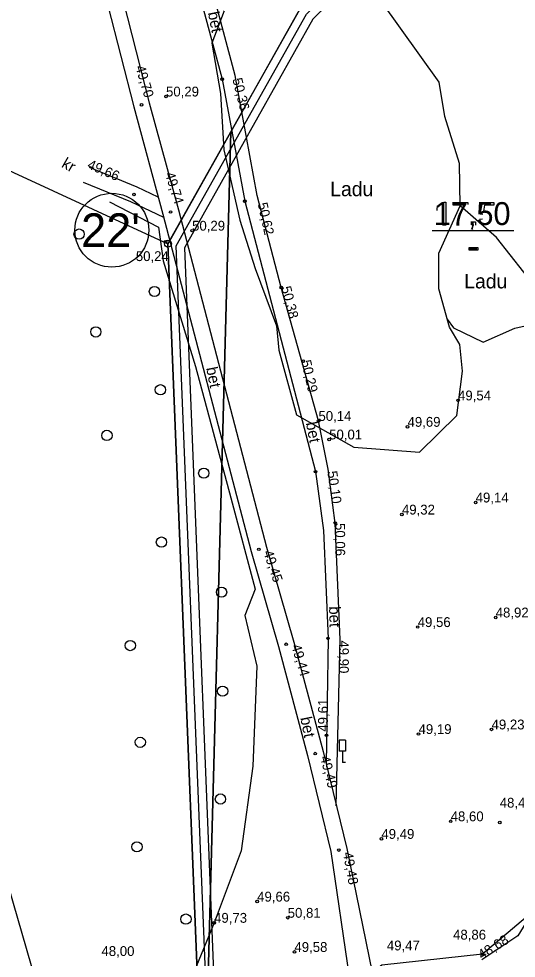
# Model space of a CAD drawing. Extents: x 700746 to 706058, y 6570320 to 6580460.
# Drawn here: x 702807.4 to 702931.1, y 6576312 to 6576545.9 of the extents above; entities that cross this region are included whole.
import ezdxf

# ---------------------------------------------------------------- set-up
doc = ezdxf.new("R2010")
doc.units = 0
for name, color, linetype in [('GEOLPUNKT', 7, 'Continuous'), ('HALJASTUS', 7, 'Continuous'), ('illumineerimisjooned', 7, 'Continuous'), ('Kaitsevöönd', 7, 'Continuous'), ('kataster', 7, 'Continuous'), ('KORGUS-EH2000', 7, 'Continuous'), ('LIIKLUS', 7, 'Continuous'), ('PIIR', 7, 'Continuous'), ('Plokid', 7, 'Continuous'), ('RELJEEF', 7, 'Continuous'), ('TEE', 7, 'Continuous'), ('Tmaad_maeeraldised_kehtivad', 7, 'Continuous'), ('VWX2_MV_PLOKK', 7, 'Continuous')]:
    doc.layers.add(name, color=color, linetype=linetype)

msp = doc.modelspace()

# ---------------------------------------------------------------- linework, layer by layer
at = {"layer": 'GEOLPUNKT'}
msp.add_line((702910.2, 6576493.23), (702930.51, 6576493.23), dxfattribs=at)
msp.add_line((702910.2, 6576493.23), (702930.51, 6576493.23), dxfattribs=at)
for points in [[(702913.1, 6576500.31), (702913.55, 6576500.31), (702913.55, 6576494.58)], [(702915.4, 6576499.54), (702915.4, 6576500.21), (702919.08, 6576500.21), (702919.08, 6576499.67)], [(702918.18, 6576499.54), (702915.4, 6576499.54)], [(702922.77, 6576497.2), (702922.11, 6576497.28), (702922.66, 6576500.21), (702925.5, 6576500.21), (702925.5, 6576499.54), (702923.22, 6576499.54), (702922.92, 6576498.01)], [(702911.46, 6576498.2), (702911.46, 6576498.88)], [(702913.55, 6576494.58), (702912.85, 6576494.58), (702912.85, 6576499.04)], [(702916.91, 6576494.58), (702916.19, 6576494.58)], [(702920.15, 6576494.58), (702920.15, 6576495.38), (702920.95, 6576495.38), (702920.95, 6576494.58)], [(702920.55, 6576494.58), (702920.15, 6576494.58)], [(702921.99, 6576496.08), (702922.72, 6576496.14)], [(702920.3, 6576493.45), (702920.11, 6576493.75)], [(702919.41, 6576488.3), (702919.41, 6576489), (702921.56, 6576489), (702921.56, 6576488.3), (702919.41, 6576488.3)]]:
    msp.add_lwpolyline(points, dxfattribs=at)
at = {"layer": 'HALJASTUS'}
msp.add_lwpolyline([(702829.94, 6576500.35), (702842.12, 6576494.02), (702843.27, 6576485.7), (702851.31, 6576459.39), (702860.08, 6576426.66), (702866.16, 6576403.94), (702863.6, 6576397.36), (702866.58, 6576384.71), (702865.59, 6576359.84), (702862.7, 6576338.78), (702855.94, 6576320.86), (702848.88, 6576303.67)], dxfattribs=at)
for centre in [(702822.37, 6576492.33), (702841.1, 6576478.03), (702826.53, 6576467.96), (702842.58, 6576453.56), (702829.29, 6576442.21), (702853.37, 6576432.8), (702842.85, 6576415.63), (702857.79, 6576403.17), (702835.1, 6576389.88), (702858.07, 6576378.53), (702837.59, 6576365.79), (702857.52, 6576351.67), (702836.76, 6576339.77), (702848.94, 6576321.77)]:
    msp.add_circle(centre, 1.28, dxfattribs=at)
at = {"layer": 'illumineerimisjooned'}
msp.add_lwpolyline([(703275.45, 6577071.68), (703358.03, 6576531.93), (703309.57, 6576228.79), (703291.69, 6575965.8), (703292.02, 6575933.77), (703296.8, 6575575.06), (702854, 6575511.22), (702839.23, 6575620.77), (702850.34, 6575977.31), (702784.78, 6576064.06), (702784.62, 6576095.83), (702844.43, 6576209.85), (702855.46, 6576267.3), (702846.53, 6576489.41), (702878.89, 6576547.09), (702976.89, 6576643.26), (702915.33, 6577059.56)], dxfattribs=at)
at = {"layer": 'Kaitsevöönd'}
msp.add_lwpolyline([(702820.94, 6576032.47), (702787.75, 6576109.14), (702788.8, 6576114.68), (702824.32, 6576186.32), (702810.14, 6576242.35), (702797.28, 6576283.83), (702800.4, 6576309.17), (702804.69, 6576330.04), (702821.92, 6576270.55), (702831.05, 6576241.98), (702844.55, 6576187.44), (702844.77, 6576183.63), (702843.67, 6576180.38), (702808.74, 6576109.92), (702830.03, 6576060.94)], dxfattribs=at)
at = {"layer": 'kataster'}
msp.add_lwpolyline([(702852.27, 6575508.89), (702837.26, 6575620.73), (702848.38, 6575976.59), (702782.85, 6576063.35), (702782.57, 6576096.37), (702842.53, 6576210.56), (702853.4, 6576267.5), (702844.46, 6576489.93), (702877.29, 6576548.25), (702974.72, 6576643.9), (702913.57, 6577058.07), (702784.04, 6577102.84), (702746.48, 6577248.7), (702719.69, 6577297.36), (702713.81, 6577334.91), (703089.87, 6577211.79), (703231.53, 6577106.55), (703277.36, 6577072.83), (703360.09, 6576531.99), (703311.6, 6576228.52), (703293.62, 6575965.66), (703298.84, 6575573.29)], close=True, dxfattribs=at)
msp.add_lwpolyline([(702628.71, 6576895.25), (702720.42, 6576547.28), (702844.46, 6576489.93), (702853.4, 6576267.5), (702842.53, 6576210.56), (702782.57, 6576096.37), (702782.85, 6576063.35)], dxfattribs=at)
at = {"layer": 'KORGUS-EH2000'}
for centre in [(702857.93, 6576530.89), (702843.98, 6576526.59), (702837.91, 6576524.5), (702836.01, 6576502.19), (702863.59, 6576500.52), (702845.12, 6576497.83), (702850.47, 6576493.18), (702843.88, 6576490.41), (702872.64, 6576479.04), (702878.14, 6576460.69), (702916.62, 6576450.92), (702881.9, 6576445.81), (702904.05, 6576444.35), (702884.56, 6576441.2), (702881.17, 6576433.19), (702920.99, 6576425.51), (702902.66, 6576422.5), (702886.08, 6576420.38), (702867.05, 6576413.83), (702925.98, 6576396.88), (702906.58, 6576394.49), (702884.27, 6576391.66), (702873.87, 6576390.2), (702924.95, 6576369), (702883.89, 6576367.51), (702906.79, 6576367.85), (702881.1, 6576362.98), (702914.78, 6576346.13), (702926.98, 6576345.81), (702897.55, 6576341.75), (702886.97, 6576338.96), (702866.65, 6576326.14), (702874.25, 6576322.11), (702855.94, 6576320.86), (702875.92, 6576313.6), (702922.73, 6576313.03)]:
    msp.add_circle(centre, 0.32, dxfattribs=at)
at = {"layer": 'LIIKLUS'}
for p, q in [((702887.04, 6576366.34), (702887.04, 6576363.62)), ((702888.64, 6576366.34), (702887.04, 6576366.34)), ((702888.64, 6576366.34), (702888.64, 6576363.62)), ((702888.64, 6576363.62), (702887.04, 6576363.62)), ((702887.84, 6576363.62), (702887.84, 6576360.74)), ((702888.64, 6576360.74), (702887.84, 6576360.74))]:
    msp.add_line(p, q, dxfattribs=at)
at = {"layer": 'PIIR'}
for centre, radius in [((702830.51, 6576493.29), 9.2), ((702844.46, 6576489.93), 0.88)]:
    msp.add_circle(centre, radius, dxfattribs=at)
at = {"layer": 'Plokid'}
msp.add_lwpolyline([(702917.13, 6577061.05), (702979.02, 6576642.55), (702880.49, 6576545.86), (702848.55, 6576488.92), (702857.46, 6576267.15), (702846.34, 6576209.18), (702786.62, 6576095.35), (702786.77, 6576064.74), (702852.36, 6575977.95), (702841.24, 6575620.87), (702855.72, 6575513.48), (703019.07, 6575537.04)], dxfattribs=at)
at = {"layer": 'RELJEEF'}
msp.add_line((702859.55, 6576550.79), (702855.35, 6576539.83), dxfattribs=at)
for points in [[(702872.07, 6576463.46), (702876.47, 6576447.36), (702890.71, 6576439.29), (702907.02, 6576438.02), (702916.3, 6576447.16), (702917.72, 6576458.21), (702917.04, 6576464.84), (702914.51, 6576469.15), (702911.82, 6576478.66), (702911.8, 6576487.54), (702917.14, 6576499.4), (702916.95, 6576509.94), (702913.33, 6576521.58), (702911.94, 6576530.18), (702897.49, 6576550.32), (702882.97, 6576560.74)], [(702855.35, 6576539.83), (702857.51, 6576527.29), (702858.33, 6576513.29), (702862.32, 6576495.81), (702866.12, 6576483.76), (702871.45, 6576469.47), (702872.07, 6576463.46)], [(702913.94, 6576471.17), (702915.52, 6576468.95), (702922.86, 6576465.39), (702930.7, 6576468.87), (702935.55, 6576470), (702936.57, 6576473), (702936.13, 6576476.96), (702933, 6576482.81), (702926.16, 6576491.51), (702917.14, 6576499.4)], [(702913.94, 6576471.17), (702913.94, 6576471.17)], [(702913.94, 6576471.17), (702913.94, 6576471.17), (702913.94, 6576471.17)], [(702967.2, 6576445.59), (702964.97, 6576430.21), (702957.55, 6576396.12), (702955.71, 6576388.81), (702953.14, 6576387.92), (702952.24, 6576384.17), (702954.89, 6576382.14), (702951.98, 6576371.18), (702943.28, 6576341.71), (702934.94, 6576323.39), (702922.73, 6576313.03), (702897.65, 6576310.3), (702895.29, 6576308.5)]]:
    msp.add_lwpolyline(points, dxfattribs=at)
at = {"layer": 'TEE'}
for points in [[(702921.23, 6576784.91), (702927.07, 6576762.72), (702936.14, 6576728.67), (702942.6, 6576706.76), (702948.75, 6576682.34), (702954.57, 6576661.77), (702961.78, 6576636.54), (702966.9, 6576616.5), (702975.23, 6576575.47), (702978.78, 6576541.22), (702978.16, 6576515.78), (702973.47, 6576479.68), (702970.15, 6576453.49), (702965.43, 6576422.6), (702960.9, 6576398.37), (702952.79, 6576361), (702947.49, 6576343.65), (702931.52, 6576317.6), (702922.52, 6576311.62)], [(702812.05, 6576614.69), (702819.85, 6576587.18), (702835.98, 6576524), (702843.2, 6576497.32), (702865.13, 6576413.3), (702871.95, 6576389.67), (702879.16, 6576362.49), (702885.01, 6576338.58), (702889.54, 6576307.43)], [(702815.89, 6576615.78), (702823.7, 6576588.22), (702839.83, 6576525.01), (702847.05, 6576498.34), (702868.98, 6576414.36), (702875.79, 6576390.73), (702883.03, 6576363.47), (702888.92, 6576339.34), (702895.29, 6576308.5)], [(702886.34, 6576349.96), (702887.33, 6576391.38), (702886.08, 6576420.38), (702884.28, 6576433.76), (702881.9, 6576445.81), (702872.64, 6576479.04), (702866.64, 6576501.95), (702861.2, 6576531.83), (702849.94, 6576574.13)], [(702846.57, 6576573.24), (702857.93, 6576530.89), (702863.59, 6576500.52), (702881.17, 6576433.19), (702883.19, 6576418.56), (702884.27, 6576391.66), (702883.78, 6576360.4)], [(702842.06, 6576501.51), (702836.82, 6576504.02), (702824.94, 6576508.87)], [(702843.43, 6576496.42), (702835.2, 6576500.36), (702823.43, 6576505.16)]]:
    msp.add_lwpolyline(points, dxfattribs=at)
at = {"layer": 'Tmaad_maeeraldised_kehtivad'}
msp.add_lwpolyline([(703277.3, 6577072.8), (703360.06, 6576531.93), (703311.56, 6576228.56), (703293.69, 6575965.74), (703294.02, 6575933.8), (703298.82, 6575573.33), (702852.29, 6575508.95), (702837.23, 6575620.66), (702848.32, 6575976.66), (702782.78, 6576063.39), (702782.61, 6576096.32), (702842.53, 6576210.52), (702853.45, 6576267.45), (702844.51, 6576489.89), (702877.28, 6576548.31), (702974.76, 6576643.97), (702913.53, 6577058.07)], dxfattribs=at)
at = {"layer": 'VWX2_MV_PLOKK'}
for points in [[(702840.26, 6576874.26), (702915.96, 6576894.45), (703039.76, 6576927.49), (703072.13, 6576856.26), (703101.31, 6576579.97), (703076.01, 6576303.02), (703067.36, 6576229.67), (702842.72, 6576158.42), (702853.4, 6576267.5), (702860.12, 6576517.75), (702877.29, 6576548.25), (702900.72, 6576571.25)], [(702840.26, 6576874.26), (702915.96, 6576894.45), (703039.76, 6576927.49), (703072.13, 6576856.26), (703101.31, 6576579.97), (703076.01, 6576303.02), (703067.36, 6576229.67), (702842.72, 6576158.42), (702853.4, 6576267.5), (702860.12, 6576517.75), (702877.29, 6576548.25), (702900.72, 6576571.25)], [(702860.12, 6576517.75), (702853.4, 6576267.5), (702844.46, 6576489.93)], [(702860.12, 6576517.75), (702853.4, 6576267.5), (702844.46, 6576489.93)]]:
    msp.add_lwpolyline(points, close=True, dxfattribs=at)

# ---------------------------------------------------------------- texts
at = {"layer": 'GEOLPUNKT'}
for s, p in [('17,50', (702910.59, 6576494.58)), ('-', (702919.16, 6576486.58))]:
    msp.add_text(s, height=5.7, dxfattribs=at).set_placement(p)
at = {"layer": 'HALJASTUS'}
for p in [(702884.82, 6576501.76), (702918.15, 6576478.8)]:
    msp.add_text('Ladu', height=3.6, dxfattribs=at).set_placement(p)
at = {"layer": 'KORGUS-EH2000'}
for s, rotation, p in [('49,70 ', 286.3989, (702836.35, 6576533.95)), ('50,36 ', 283.9167, (702860.47, 6576530.89)), ('49,66 ', 336.3539, (702824.22, 6576508.79)), ('49,74 ', 287.6842, (702843.69, 6576507.34)), ('50,62 ', 282.4098, (702866.76, 6576499.92)), ('50,38 ', 283.9998, (702872.64, 6576479.04)), ('50,29 ', 282.8033, (702877.6, 6576460.69)), ('50,10 ', 278.1809, (702884.1, 6576433.19)), ('50,06 ', 270, (702886.08, 6576420.38)), ('49,45 ', 288.6596, (702868.15, 6576413.15)), ('49,44 ', 286.4107, (702875.13, 6576389.83)), ('49,90 ', 270, (702887, 6576391.15)), ('49,61 ', 90, (702884.24, 6576368.44)), ('49,49 ', 284.4558, (702882.29, 6576362.09)), ('49,48 ', 280.3952, (702887.98, 6576338.24)), ('48,68 ', 31.9842, (702922.52, 6576311.62))]:
    msp.add_text(s, height=2.45, rotation=rotation, dxfattribs=at).set_placement(p)
for s, p in [('50,29 ', (702843.98, 6576526.59)), ('50,29 ', (702850.47, 6576493.18)), ('50,24 ', (702836.48, 6576485.61)), ('49,54 ', (702916.62, 6576450.92)), ('50,14 ', (702881.9, 6576445.81)), ('49,69 ', (702904.05, 6576444.35)), ('50,01 ', (702884.56, 6576441.2)), ('49,14 ', (702920.99, 6576425.51)), ('49,32 ', (702902.66, 6576422.5)), ('48,92 ', (702925.98, 6576396.88)), ('49,56 ', (702906.58, 6576394.49)), ('49,23 ', (702924.95, 6576369)), ('49,19 ', (702906.79, 6576367.85)), ('48,40 ', (702926.98, 6576349.52)), ('48,60 ', (702914.78, 6576346.13)), ('49,49 ', (702897.55, 6576341.75)), ('49,66 ', (702866.65, 6576326.14)), ('50,81 ', (702874.25, 6576322.11)), ('49,73 ', (702855.94, 6576320.86)), ('48,86 ', (702915.38, 6576316.67)), ('48,00 ', (702827.93, 6576312.59)), ('49,58 ', (702875.92, 6576313.6)), ('49,47 ', (702898.91, 6576313.98))]:
    msp.add_text(s, height=2.45, dxfattribs=at).set_placement(p)
at = {"layer": 'PIIR'}
msp.add_text("22'", height=8.4, dxfattribs=at).set_placement((702822.85, 6576489.09))
at = {"layer": 'TEE'}
for s, rotation, p in [('bet', 281.2681, (702854.38, 6576547.44)), ('kr', 330.1909, (702817.79, 6576509.12)), ('bet', 281.2681, (702853.95, 6576458.98)), ('bet', 281.2681, (702878.74, 6576445.3)), ('bet', 271.5044, (702884.53, 6576399.63)), ('bet', 281.2681, (702877.37, 6576371.88))]:
    msp.add_text(s, height=2.8, rotation=rotation, dxfattribs=at).set_placement(p)

doc.saveas('drawing.dxf')
